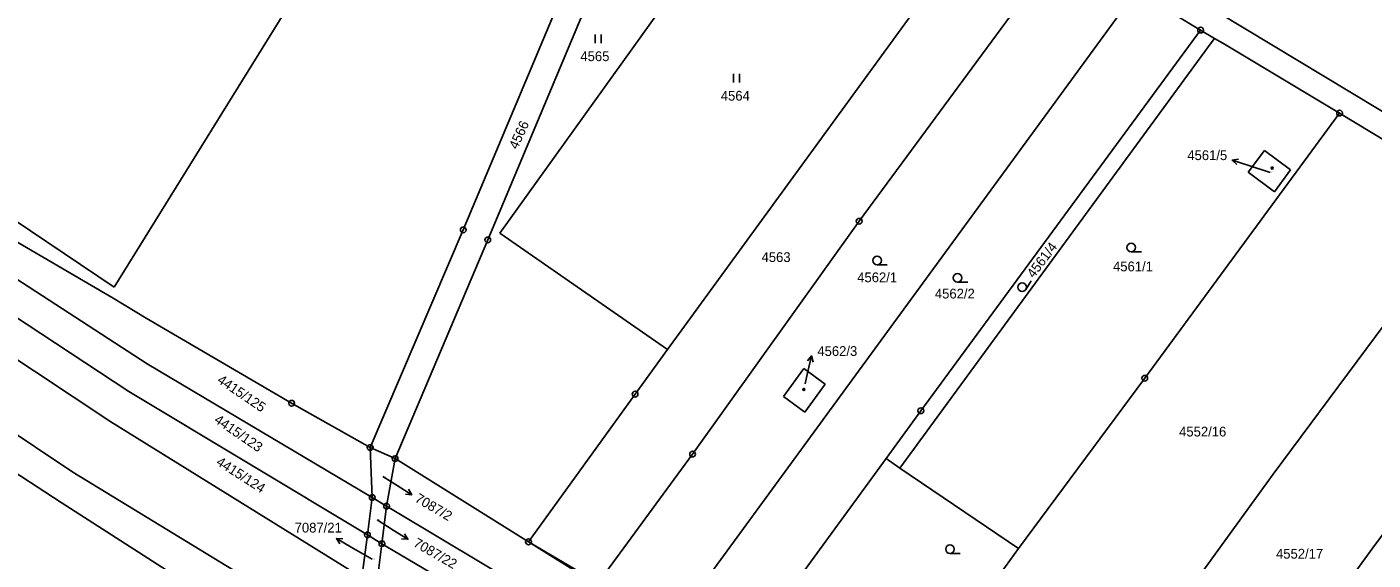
# Model space of a CAD drawing. Extents: x -593183 to -588034, y -1130415 to -1124994.
# Drawn here: x -589590.1 to -589355.6, y -1128487.1 to -1128394.3 of the extents above; entities that cross this region are included whole.
import ezdxf

# ---------------------------------------------------------------- set-up
doc = ezdxf.new("R2010")
doc.units = 0
for name, color, linetype in [('Vrstva 1', 7, 'Continuous'), ('Vrstva 16', 7, 'Continuous'), ('Vrstva 18', 7, 'Continuous'), ('Vrstva 19', 7, 'Continuous'), ('Vrstva 24', 7, 'Continuous'), ('Vrstva 25', 7, 'Continuous'), ('Vrstva 4', 7, 'Continuous')]:
    doc.layers.add(name, color=color, linetype=linetype)

msp = doc.modelspace()

# ---------------------------------------------------------------- linework, layer by layer
at = {"layer": 'Vrstva 1'}
for p, q in [((-589574.87, -1128439.56), (-589506.62, -1128329.4)), ((-589342.57, -1128415.87), (-589470.54, -1128338.57)), ((-589453.77, -1128355.04), (-589507.68, -1128430.17)), ((-589478.48, -1128450.43), (-589422.45, -1128373.48)), ((-589409.87, -1128380.26), (-589445.1, -1128428.09)), ((-589494.01, -1128381.84), (-589514.06, -1128429.59)), ((-589509.79, -1128431.34), (-589489.75, -1128383.66)), ((-589396.88, -1128388.04), (-589477.61, -1128498.47)), ((-589385.62, -1128394.81), (-589396.88, -1128388.04)), ((-589434.36, -1128461.06), (-589385.62, -1128394.81)), ((-589383.19, -1128396.25), (-589385.62, -1128394.81)), ((-589574.87, -1128439.56), (-589639.74, -1128395.92)), ((-589383.76, -1128397.03), (-589438, -1128471.08)), ((-589383.76, -1128397.03), (-589383.19, -1128396.25)), ((-589383.19, -1128396.25), (-589381.74, -1128397.1)), ((-589361.42, -1128409.26), (-589381.74, -1128397.1)), ((-589650.88, -1128399.86), (-589569.13, -1128452.91)), ((-589572.34, -1128457.74), (-589653.73, -1128403.96)), ((-589657.8, -1128408.64), (-589575.42, -1128462.99)), ((-589395.36, -1128455.42), (-589361.42, -1128409.26)), ((-589337.22, -1128423.96), (-589361.42, -1128409.26)), ((-589377.32, -1128419.53), (-589374.5, -1128415.76)), ((-589374.5, -1128415.76), (-589369.94, -1128419.15)), ((-589582.07, -1128471.74), (-589665.26, -1128416.4)), ((-589372.77, -1128422.94), (-589377.32, -1128419.53)), ((-589369.94, -1128419.15), (-589372.77, -1128422.94)), ((-589668.94, -1128421.72), (-589584.12, -1128477.07)), ((-589373.01, -1128472.1), (-589337.22, -1128423.96)), ((-589575.03, -1128441.46), (-589596.65, -1128428.89)), ((-589514.06, -1128429.59), (-589530.28, -1128467.48)), ((-589507.68, -1128430.17), (-589478.48, -1128450.43)), ((-589445.1, -1128428.09), (-589474.11, -1128468.62)), ((-589525.94, -1128469.41), (-589509.79, -1128431.34)), ((-589355.63, -1128484.95), (-589318.7, -1128434.98)), ((-589569.27, -1128444.96), (-589575.03, -1128441.46)), ((-589543.95, -1128459.77), (-589569.27, -1128444.96)), ((-589484.13, -1128458.19), (-589478.48, -1128450.43)), ((-589569.13, -1128452.91), (-589529.92, -1128476.17)), ((-589454.72, -1128453.74), (-589458.27, -1128458.61)), ((-589451.02, -1128456.44), (-589454.72, -1128453.74)), ((-589417.36, -1128485.07), (-589395.36, -1128455.42)), ((-589572.34, -1128457.74), (-589530.76, -1128482.69)), ((-589502.7, -1128483.89), (-589484.13, -1128458.19)), ((-589454.58, -1128461.31), (-589451.02, -1128456.44)), ((-589530.28, -1128467.48), (-589543.95, -1128459.77)), ((-589458.27, -1128458.61), (-589454.58, -1128461.31)), ((-589575.42, -1128462.99), (-589531.71, -1128490.08)), ((-589440.39, -1128469.38), (-589434.36, -1128461.06)), ((-589530.28, -1128467.48), (-589529.92, -1128476.17)), ((-589530.28, -1128467.48), (-589525.94, -1128469.41)), ((-589525.94, -1128469.41), (-589527.42, -1128477.66)), ((-589525.94, -1128469.41), (-589502.7, -1128483.89)), ((-589490.56, -1128491), (-589474.11, -1128468.62)), ((-589440.39, -1128469.38), (-589466.4, -1128504.93)), ((-589438, -1128471.08), (-589440.39, -1128469.38)), ((-589582.07, -1128471.74), (-589532.08, -1128502.2)), ((-589438, -1128471.08), (-589417.36, -1128485.07)), ((-589416.46, -1128531.96), (-589373.01, -1128472.1)), ((-589584.12, -1128477.07), (-589532.16, -1128510.24)), ((-589529.92, -1128476.17), (-589530.76, -1128482.69)), ((-589529.92, -1128476.17), (-589527.42, -1128477.66)), ((-589527.42, -1128477.66), (-589528.23, -1128484.21)), ((-589527.42, -1128477.66), (-589526.14, -1128478.42)), ((-589526.14, -1128478.42), (-589474.35, -1128509.41)), ((-589530.76, -1128482.69), (-589531.71, -1128490.08)), ((-589530.76, -1128482.69), (-589528.23, -1128484.21)), ((-589502.7, -1128483.89), (-589490.81, -1128491.34)), ((-589528.23, -1128484.21), (-589529.15, -1128491.67)), ((-589528.23, -1128484.21), (-589526.27, -1128485.39)), ((-589486.84, -1128508.64), (-589526.27, -1128485.39)), ((-589441.79, -1128518.63), (-589417.36, -1128485.07)), ((-589397.82, -1128542.59), (-589355.63, -1128484.95))]:
    msp.add_line(p, q, dxfattribs=at)
at = {"layer": 'Vrstva 16'}
for p, q in [((-589373.5, -1128419.57), (-589377.25, -1128418.36)), ((-589454.52, -1128456.37), (-589454.07, -1128454.45)), ((-589528.07, -1128472.52), (-589525.56, -1128474.1)), ((-589529.03, -1128480.06), (-589526.24, -1128481.84)), ((-589529.93, -1128486.91), (-589533.56, -1128484.81))]:
    msp.add_line(p, q, dxfattribs=at)
at = {"layer": 'Vrstva 24'}
for centre, radius in [((-589385.62, -1128394.81), 0.5), ((-589385.62, -1128394.81), 0.0327), ((-589361.42, -1128409.26), 0.5), ((-589361.42, -1128409.26), 0.0327), ((-589445.1, -1128428.09), 0.5), ((-589514.06, -1128429.59), 0.5), ((-589514.06, -1128429.59), 0.0327), ((-589445.1, -1128428.09), 0.0327), ((-589509.79, -1128431.34), 0.5), ((-589509.79, -1128431.34), 0.0327), ((-589395.36, -1128455.42), 0.5), ((-589395.36, -1128455.42), 0.0327), ((-589484.13, -1128458.19), 0.5), ((-589484.13, -1128458.19), 0.0327), ((-589543.95, -1128459.77), 0.5), ((-589543.95, -1128459.77), 0.0327), ((-589434.36, -1128461.06), 0.5), ((-589434.36, -1128461.06), 0.0327), ((-589530.28, -1128467.48), 0.5), ((-589530.28, -1128467.48), 0.0327), ((-589525.94, -1128469.41), 0.5), ((-589525.94, -1128469.41), 0.0327), ((-589474.11, -1128468.62), 0.5), ((-589474.11, -1128468.62), 0.0327), ((-589529.92, -1128476.17), 0.5), ((-589529.92, -1128476.17), 0.0327), ((-589527.42, -1128477.66), 0.5), ((-589527.42, -1128477.66), 0.0327), ((-589530.76, -1128482.69), 0.5), ((-589530.76, -1128482.69), 0.0327), ((-589528.23, -1128484.21), 0.5), ((-589502.7, -1128483.89), 0.5), ((-589502.7, -1128483.89), 0.0327), ((-589528.23, -1128484.21), 0.0327)]:
    msp.add_circle(centre, radius, dxfattribs=at)
at = {"layer": 'Vrstva 25'}
for p, q in [((-589491.08, -1128395.56), (-589491.08, -1128397.06)), ((-589490.06, -1128397.06), (-589490.06, -1128395.56)), ((-589466.98, -1128402.44), (-589466.98, -1128403.94)), ((-589465.96, -1128403.94), (-589465.96, -1128402.44)), ((-589377.25, -1128418.36), (-589380.11, -1128417.44)), ((-589395.95, -1128433.41), (-589397.7, -1128433.41)), ((-589440.22, -1128435.66), (-589441.97, -1128435.66)), ((-589426.2, -1128438.69), (-589427.95, -1128438.69)), ((-589415.14, -1128438.48), (-589416.09, -1128439.95)), ((-589454.07, -1128454.45), (-589453.38, -1128451.53)), ((-589525.56, -1128474.1), (-589523.02, -1128475.7)), ((-589533.56, -1128484.81), (-589536.16, -1128483.31)), ((-589526.24, -1128481.84), (-589523.71, -1128483.45)), ((-589427.53, -1128485.91), (-589429.28, -1128485.91))]:
    msp.add_line(p, q, dxfattribs=at)
for points in [[(-589379.31, -1128418.22), (-589380.11, -1128417.44), (-589379, -1128417.27)], [(-589454.1, -1128452.39), (-589453.38, -1128451.53), (-589453.12, -1128452.62)], [(-589523.6, -1128474.74), (-589523.02, -1128475.7), (-589524.13, -1128475.59)], [(-589535.54, -1128484.24), (-589536.16, -1128483.31), (-589535.04, -1128483.38)], [(-589524.28, -1128482.49), (-589523.71, -1128483.45), (-589524.82, -1128483.34)]]:
    msp.add_lwpolyline(points, dxfattribs=at)
for centre, radius in [((-589373.16, -1128418.82), 0.175), ((-589373.16, -1128418.82), 0.15), ((-589397.7, -1128432.66), 0.75), ((-589441.97, -1128434.91), 0.75), ((-589427.95, -1128437.94), 0.75), ((-589416.72, -1128439.54), 0.75), ((-589454.72, -1128457.37), 0.175), ((-589454.72, -1128457.37), 0.15), ((-589429.28, -1128485.16), 0.75)]:
    msp.add_circle(centre, radius, dxfattribs=at)
at = {"layer": 'Vrstva 4'}
msp.add_line((-589502.7, -1128483.89), (-589490.56, -1128491), dxfattribs=at)

# ---------------------------------------------------------------- texts
at = {"layer": 'Vrstva 16'}
for s, p in [('4561/5', (-589387.94, -1128417.44)), ('4562/3', (-589452.38, -1128451.53)), ('4562/3', (-589452.38, -1128451.53)), ('4562/3', (-589452.38, -1128451.53)), ('7087/21', (-589543.43, -1128482.27))]:
    msp.add_text(s, height=1.7, dxfattribs=at).set_placement(p)
for s, rotation, p in [('7087/2', 329.6676, (-589522.63, -1128476.81)), ('7087/22', 330.0685, (-589522.9, -1128484.57))]:
    msp.add_text(s, height=1.7, rotation=rotation, dxfattribs=at).set_placement(p)
at = {"layer": 'Vrstva 18'}
for s, height, p in [('4565', 1.7, (-589493.66, -1128400.21)), ('4564', 1.7, (-589469.2, -1128407.09)), ('4563', 1.7, (-589462.1, -1128435.18)), ('4562/1', 1.7, (-589445.44, -1128438.7)), ('4561/1', 1.7, (-589400.88, -1128436.8)), ('4562/2', 1.7, (-589431.91, -1128441.53)), ('4552/16', 1.7, (-589389.37, -1128465.55)), ('7087/2', 0.1, (-589528.07, -1128472.52)), ('7087/22', 0.1, (-589529.03, -1128480.06)), ('4552/17', 1.7, (-589372.49, -1128486.81)), ('7087/21', 0.1, (-589529.93, -1128486.91))]:
    msp.add_text(s, height=height, dxfattribs=at).set_placement(p)
for s, rotation, p in [('4566', 65.5689, (-589504.64, -1128415.69)), ('4561/4', 52.8858, (-589414.69, -1128438.11)), ('4415/125', 325.7912, (-589557.05, -1128456.07)), ('4415/123', 325.5466, (-589557.58, -1128462.99)), ('4415/124', 327.4126, (-589557.23, -1128470.38))]:
    msp.add_text(s, height=1.7, rotation=rotation, dxfattribs=at).set_placement(p)
at = {"layer": 'Vrstva 19'}
for s, p in [('4561/5', (-589373.5, -1128419.57)), ('4562/3', (-589454.53, -1128456.37))]:
    msp.add_text(s, height=0.1, dxfattribs=at).set_placement(p)

doc.saveas('drawing.dxf')
